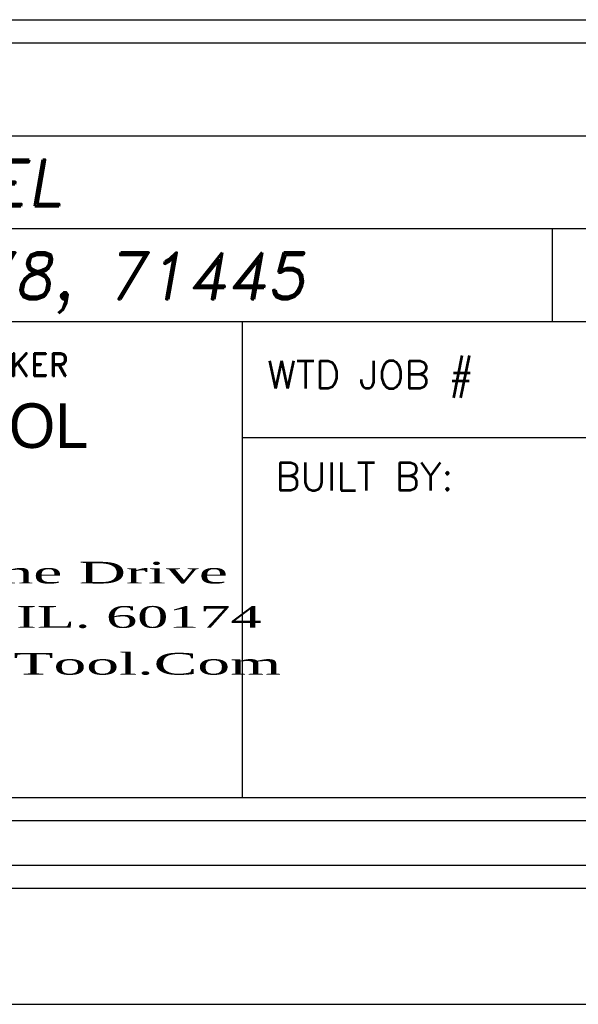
# Model space of a CAD drawing. Header units: inches. Extents: x 220 to 877, y 4 to 174.
# Tile 284 of 656: x 404.94 to 406.14, y 87.75 to 89.87. Entities that reach past the tile are written whole.
import ezdxf
from ezdxf.enums import TextEntityAlignment as Align

# ---------------------------------------------------------------- set-up
doc = ezdxf.new("R2010")
doc.units = ezdxf.units.IN
doc.header["$LTSCALE"] = 0.5
doc.header["$MEASUREMENT"] = 0
doc.layers.add('SID-M-D', color=42, linetype='Continuous')
doc.layers.add('SID-M-S', color=105, linetype='Continuous')
doc.styles.add('DARREN', font='dutchi.ttf')
doc.styles.add('PTI', font='romand.shx', dxfattribs={"oblique": 10})
doc.styles.add('R', font='ROMAND.SHX')
doc.styles.add('ROMANS', font='ROMANS.shx', dxfattribs={"height": 0.125})
doc.styles.add('TITTLE', font='vinet.ttf')

# ---------------------------------------------------------------- blocks, each defined once
blk = doc.blocks.new('*U9')
at = {"layer": 'SID-M-S'}
for p, q in [((-34.00000000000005, -0.2500000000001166), (-1.13242748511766e-14, -0.2499999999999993)), ((-34.00000000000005, -0.3000000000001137), (-1.13242748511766e-14, -0.3)), ((-34.00000000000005, -0.550000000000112), (2.886579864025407e-15, -0.55))]:
    blk.add_line(p, q, dxfattribs=at)
blk = doc.blocks.new('JM_TITTLE_BOX_SID')
at = {"layer": 'SID-M-S'}
for p, q in [((-6.604933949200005, 1.32165344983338), (0.1049989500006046, 1.32165344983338)), ((-6.604933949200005, 1.121655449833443), (0.1049989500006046, 1.121655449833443)), ((-3.766880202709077, 0.9216574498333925), (-3.766880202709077, 1.121655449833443)), ((-6.604933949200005, 0.9216574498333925), (0.1049989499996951, 0.9216574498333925)), ((-4.43498749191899, -0.1049989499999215), (-4.43498749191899, 0.9216574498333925)), ((-4.43498749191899, 0.6716599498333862), (0.1049989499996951, 0.6716599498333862))]:
    blk.add_line(p, q, dxfattribs=at)
for points in [[(1.261213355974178e-13, -0.1549984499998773), (-6.499934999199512, -0.1549984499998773, -0.414213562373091), (-6.654933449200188, 1.163513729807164e-13), (-6.654933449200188, 1.416652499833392, -0.4142135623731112), (-6.499934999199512, 1.571650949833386), (1.261213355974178e-13, 1.571650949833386, -0.4142135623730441), (0.1549984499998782, 1.416652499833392), (0.1549984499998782, 1.163513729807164e-13, -0.4142135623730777)], [(1.261213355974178e-13, -0.1049989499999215), (-6.499934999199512, -0.1049989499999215, -0.4142135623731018), (-6.604933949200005, 1.163513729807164e-13), (-6.604933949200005, 1.416652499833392, -0.4142135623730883), (-6.499934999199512, 1.52165144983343), (1.261213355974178e-13, 1.52165144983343, -0.414213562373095), (0.1049989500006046, 1.416652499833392), (0.1049989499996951, 1.163513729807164e-13, -0.414213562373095)]]:
    blk.add_lwpolyline(points, format="xyb", close=True, dxfattribs=at)
at = {"layer": 'SID-M-D'}
for s, height, style, p in [('DRAWING CREATED IN AUTOCAD R2K W/DIEMAKER', 0.04999949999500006, 'R', (-6.508079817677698, 0.8033374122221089)), ('WTD JOB #', 0.0599994, 'ROMANS', (-4.381535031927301, 0.7766631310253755)), ('BUILT BY:', 0.0599994, 'ROMANS', (-4.363988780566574, 0.5573605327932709))]:
    blk.add_text(s, height=height, dxfattribs=dict(at, style=style)).set_placement(p)
at = {"layer": 'SID-M-D', "style": 'PTI', "oblique": 10}
for tag, p in [('CUSTOMER', (-5.990553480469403, 1.371591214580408)), ('DIEDATAINFO', (-2.18746001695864, 1.371591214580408)), ('PARTDESCRIPTION', (-5.966376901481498, 1.169693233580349)), ('00-00-00', (-1.009105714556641, 1.167793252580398)), ('PARTNUMBER', (-5.81595049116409, 0.9696952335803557)), ('REV', (-3.360356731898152, 0.9696952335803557)), ('SCALE', (-2.520436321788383, 0.9677952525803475)), ('SH', (-0.8571950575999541, 0.9677952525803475)), ('SHX', (-0.4057438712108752, 0.9677952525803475)), ('TOOL', (-2.472915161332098, 0.7480887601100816)), ('JOB', (-0.9225366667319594, 0.7480887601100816)), ('WTD', (-3.839149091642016, 0.7480887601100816))]:
    blk.add_attdef(tag, p, '', height=0.09999900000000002, dxfattribs=at)
blk.add_attdef('BUILT', text='', height=0.2499630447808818, dxfattribs=at).set_placement((-2.336101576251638, 0.2076912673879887), align=Align.CENTER)
at = {"layer": 'SID-M-S', "color": 44, "style": 'TITTLE'}
blk.add_text('TOOL', height=0.09613037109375, dxfattribs=at).set_placement((-5.116590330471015, 0.6488078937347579))
at = {"layer": 'SID-M-S', "color": 44, "style": 'DARREN'}
for s, width, p in [('2651 Dukane Drive', 2, (-5.579307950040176, 0.356817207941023)), ('St. Charles, IL. 60174', 1.9, (-5.577648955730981, 0.2612505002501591)), ('WWW.DecTool.Com', 2, (-5.590066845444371, 0.1603595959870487))]:
    blk.add_text(s, height=0.04671936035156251, dxfattribs=dict(at, width=width)).set_placement(p)

msp = doc.modelspace()

# ---------------------------------------------------------------- block references
at = {"layer": 'SID-M-D'}
msp.add_blockref('*U9', (409.8517118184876, 88.30166505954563), dxfattribs=at)
at = {"layer": 'SID-M-S'}
ref = msp.add_blockref('JM_TITTLE_BOX_SID', (409.8517118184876, 88.30166505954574), dxfattribs=at)
ref.add_attrib('PARTDESCRIPTION', 'FLANGED BAFFEL', (403.8853349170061, 89.47135829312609), dxfattribs={"layer": 'SID-M-D', "height": 0.09999900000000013, "style": 'PTI', "oblique": 9.999999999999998})
ref.add_attrib('PARTNUMBER', '71777, 71778, 71445', (404.0357613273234, 89.2713602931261), dxfattribs={"layer": 'SID-M-D', "height": 0.09999900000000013, "style": 'PTI', "oblique": 9.999999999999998})

doc.saveas('drawing.dxf')
